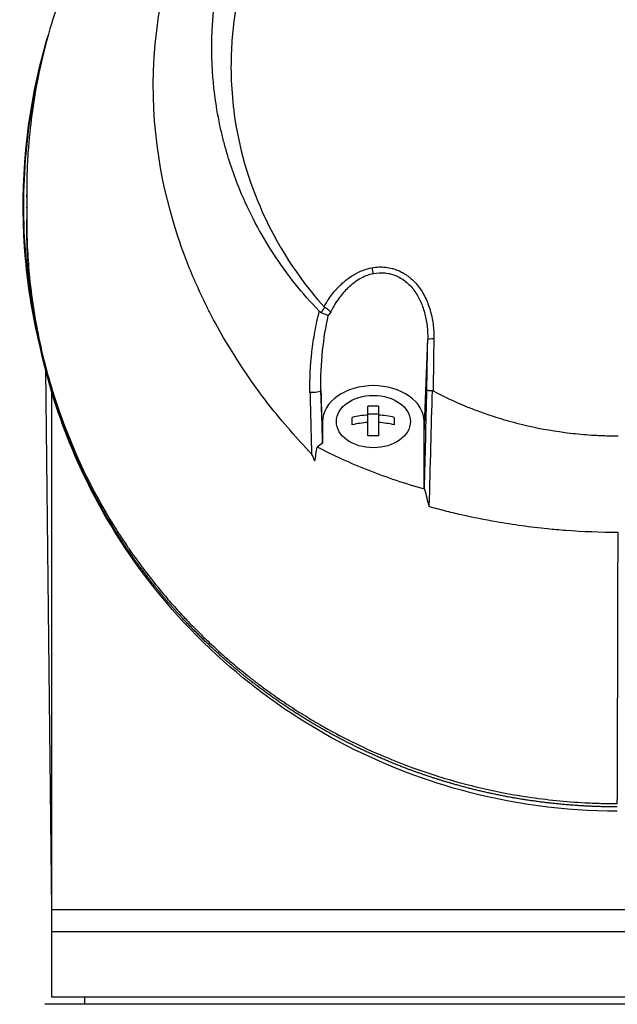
# Model space of a CAD drawing. Header units: millimetres. Extents: x 0 to 4378, y 0 to 2376.
# Tile 307 of 340: x 2173 to 2215, y 1644 to 1712. Entities that reach past the tile are written whole.
import ezdxf

# ---------------------------------------------------------------- set-up
doc = ezdxf.new("R2010")
doc.units = ezdxf.units.MM
doc.header["$LTSCALE"] = 0.2

# ---------------------------------------------------------------- blocks, each defined once
blk = doc.blocks.new('A$C547ff27e')
for p, q in [((-40.717, 1097.501), (-40.717, 1097.662)), ((-13.337, 1081.199), (-13.096, 1087.708)), ((-39.421, 1085.606), (-39.006, 1048.4)), ((-39, 1084.175), (-39, 1084.175)), ((-39, 1084.102), (-39, 1042.4)), ((-20.337, 1081.195), (-20.448, 1084.197)), ((-17.211, 1081.05), (-17.211, 1083.101)), ((-17.211, 1082.574), (-16.486, 1082.574)), ((-16.486, 1083.101), (-16.486, 1081.05)), ((-20.337, 1082.044), (-20.337, 1081.195)), ((-18.298, 1081.819), (-18.298, 1082.332)), ((-15.398, 1082.332), (-15.398, 1081.819)), ((-13.336, 1077.411), (-13.337, 1082.044)), ((-20.337, 1081.195), (-20.337, 1081.195)), ((-20.337, 1081.195), (-20.337, 1080.555)), ((-20.337, 1080.555), (-20.706, 1080.289)), ((-13.31, 1077.381), (-13.336, 1077.411)), ((-13.007, 1076.188), (-13.007, 1076.188)), ((39.006, 1048.4), (-39.006, 1048.4)), ((39, 1046.9), (-39, 1046.9)), ((39.467, 1041.9), (-39.467, 1041.9)), ((39, 1042.4), (-39, 1042.4)), ((-36.713, 1041.9), (-36.721, 1042.4))]:
    blk.add_line(p, q)
for centre, radius, start, end in [((0.578, 1096.917), 25, 209.36324, 209.36487), ((-18.643, 1087.343), 3.55, 223.77062, 223.78213), ((0, 1096.9), 25, 212.0324, 212.03277), ((-18.6, 1085.151), 2.5, 222.94125, 222.94297), ((0, 1096.9), 25, 215.29214, 215.29237)]:
    blk.add_arc(centre, radius, start, end)
for centre, major_axis, ratio, start_param, end_param in [((-16.846, 1092.577), (-0.093, 0.491), 0.171898, 1.413133, 2.313957), ((-17.711, 1087.677), (1.062, 3.535), 0.885637, 1.174096, 1.292646), ((-16.553, 1087.337), (-3.863, 0.902), 0.946361, 5.882757, 5.961173), ((-12.596, 1087.698), (-0.5, 0.009), 0.072097, 4.862993, 6.264539), ((-16.891, 1093.364), (4.317, 194.896), 0.020216, 4.630775, 4.665938), ((-16.848, 1080.085), (-4.281, 0), 0.707107, 4.627603, 4.797175), ((-16.848, 1079.316), (-4.505, 0), 0.707107, 4.792943, 5.040089), ((-16.848, 1078.803), (4.505, 0), 0.707107, 1.65135, 1.898497), ((-16.848, 1079.316), (-4.505, 0), 0.707107, 4.384689, 4.631835), ((-16.848, 1078.803), (4.505, 0), 0.707107, 1.243096, 1.490243), ((-16.848, 1078.034), (4.281, 0), 0.707107, 1.486011, 1.655582), ((-249.477, 961.104), (-189.83, -272.971), 0.495818, 2.324636, 2.328333), ((-32.83, 1073.489), (-0.825, -0.564), 0.63561, 5.872632, 6.283191)]:
    blk.add_ellipse(centre, major_axis=major_axis, ratio=ratio, start_param=start_param, end_param=end_param)
blk.add_ellipse((-16.839, 1082.044), major_axis=(2.55, 0), ratio=0.707107)
for points, knots in [([(-21.096, 1079.811), (-21.606, 1080.345), (-22.075, 1080.863), (-23.055, 1081.996), (-23.555, 1082.595), (-24.482, 1083.778), (-25.478, 1085.09), (-27.121, 1087.751), (-27.505, 1088.411), (-27.974, 1089.3), (-28.096, 1089.54), (-28.338, 1090.025), (-28.467, 1090.29), (-28.767, 1090.917), (-28.942, 1091.297), (-29.161, 1091.798), (-29.216, 1091.927), (-29.471, 1092.529), (-29.667, 1093.022), (-30.148, 1094.311), (-30.417, 1095.117), (-31.697, 1099.499), (-32.384, 1103.944), (-31.734, 1109.235), (-31.699, 1109.492), (-31.621, 1110.022), (-31.58, 1110.287), (-31.493, 1110.799), (-31.447, 1111.052), (-31.204, 1112.309), (-30.96, 1113.3), (-30.52, 1114.772), (-30.36, 1115.262), (-29.493, 1117.713), (-28.6, 1119.613), (-27.25, 1121.861), (-26.972, 1122.298), (-24.332, 1126.244), (-21.296, 1129.257), (-15.555, 1133.101), (-13.178, 1134.314), (-9.428, 1135.706), (-8.152, 1136.094), (-5.573, 1136.718), (-4.248, 1136.957), (-2.92, 1137.102)], [0, 0, 0, 0, 0.224226, 0.224226, 0.438481, 0.438481, 0.643813, 0.643813, 0.718212, 0.718212, 0.74576, 0.74576, 0.776284, 0.776284, 0.820204, 0.820204, 0.834927, 0.834927, 0.896521, 0.896521, 0.995652, 0.995652, 1.428405, 1.428405, 1.450296, 1.450296, 1.471663, 1.471663, 1.492327, 1.492327, 1.574835, 1.574835, 1.616316, 1.616316, 1.784634, 1.784634, 1.826029, 1.826029, 2.164003, 2.164003, 2.373598, 2.373598, 2.479923, 2.479923, 2.586935, 2.586935, 2.586935, 2.586935]), ([(-13.344, 1135.957), (-13.972, 1135.743), (-14.591, 1135.514), (-15.862, 1135.009), (-16.512, 1134.731), (-17.875, 1134.106), (-18.586, 1133.755), (-21.129, 1132.406), (-22.852, 1131.31), (-24.871, 1129.812), (-25.284, 1129.493), (-26.621, 1128.419), (-27.503, 1127.642), (-29.237, 1125.981), (-30.08, 1125.094), (-31.281, 1123.712), (-31.678, 1123.234), (-32.456, 1122.251), (-32.838, 1121.744), (-33.585, 1120.702), (-33.951, 1120.166), (-35.045, 1118.473), (-35.721, 1117.297), (-36.646, 1115.488), (-36.945, 1114.862), (-37.521, 1113.577), (-37.795, 1112.917), (-38.316, 1111.562), (-38.561, 1110.868), (-38.9, 1109.814), (-39.01, 1109.457), (-39.332, 1108.354), (-39.527, 1107.605), (-40.075, 1105.225), (-40.345, 1103.583), (-40.553, 1101.535), (-40.588, 1101.133), (-40.654, 1100.194), (-40.682, 1099.656), (-40.709, 1098.764), (-40.715, 1098.438), (-40.717, 1098.004), (-40.717, 1097.941), (-40.717, 1097.802), (-40.717, 1097.73), (-40.717, 1097.405), (-40.717, 1097.21), (-40.717, 1096.858), (-40.717, 1096.761), (-40.717, 1096.476), (-40.717, 1096.329), (-40.717, 1096.02), (-40.717, 1095.868), (-40.716, 1095.615), (-40.715, 1095.514), (-40.713, 1095.324), (-40.711, 1095.243), (-40.707, 1095.046), (-40.705, 1094.94), (-40.699, 1094.741), (-40.697, 1094.652), (-40.65, 1093.296), (-40.547, 1092.031), (-40.278, 1089.963), (-40.148, 1089.158), (-39.845, 1087.589), (-39.674, 1086.823), (-39.385, 1085.693), (-39.286, 1085.325), (-38.971, 1084.224), (-38.739, 1083.493), (-37.531, 1080.032), (-36.265, 1077.362), (-34.585, 1074.664), (-34.498, 1074.527), (-34.324, 1074.254), (-34.236, 1074.119), (-34.058, 1073.848), (-33.968, 1073.713), (-33.806, 1073.473), (-33.733, 1073.366), (-33.284, 1072.714), (-32.888, 1072.173), (-32.365, 1071.489), (-32.247, 1071.338), (-32.027, 1071.058), (-31.924, 1070.928), (-31.714, 1070.668), (-31.608, 1070.538), (-31.365, 1070.243), (-31.226, 1070.078), (-30.953, 1069.758), (-30.819, 1069.603), (-30.529, 1069.275), (-30.374, 1069.102), (-30.144, 1068.852), (-30.071, 1068.774), (-29.895, 1068.584), (-29.789, 1068.472), (-29.559, 1068.231), (-29.434, 1068.101), (-29.125, 1067.786), (-28.94, 1067.601), (-28.554, 1067.221), (-28.352, 1067.027), (-27.734, 1066.443), (-27.309, 1066.058), (-26.77, 1065.59), (-26.666, 1065.501), (-26.397, 1065.273), (-26.232, 1065.134), (-25.883, 1064.848), (-25.702, 1064.702), (-25.323, 1064.402), (-25.125, 1064.248), (-24.725, 1063.943), (-24.524, 1063.792), (-24.125, 1063.499), (-23.928, 1063.357), (-23.339, 1062.941), (-22.942, 1062.671), (-22.157, 1062.157), (-21.77, 1061.913), (-21.006, 1061.449), (-20.63, 1061.229), (-19.538, 1060.613), (-18.807, 1060.229), (-17.397, 1059.543), (-16.722, 1059.236), (-15.431, 1058.692), (-14.818, 1058.451), (-13.649, 1058.025), (-13.098, 1057.836), (-12.294, 1057.581), (-12.048, 1057.506), (-11.336, 1057.294), (-10.868, 1057.164), (-9.567, 1056.828), (-8.728, 1056.638), (-6.6, 1056.228), (-5.304, 1056.041), (-3.336, 1055.854), (-2.678, 1055.807), (-1.689, 1055.761), (-1.357, 1055.749), (-0.693, 1055.734), (-0.366, 1055.73), (-0.035, 1055.73)], [-18.66245, -18.66245, -18.66245, -18.66245, -18.308332, -18.308332, -17.924512, -17.924512, -17.485993, -17.485993, -16.316696, -16.316696, -16.006668, -16.006668, -15.296307, -15.296307, -14.534305, -14.534305, -14.139555, -14.139555, -13.730091, -13.730091, -13.30546, -13.30546, -12.401825, -12.401825, -11.929878, -11.929878, -11.437802, -11.437802, -10.9252, -10.9252, -10.663362, -10.663362, -10.117833, -10.117833, -8.934625, -8.934625, -8.645977, -8.645977, -8.260408, -8.260408, -8.006475, -8.006475, -7.961161, -7.961161, -7.91407, -7.91407, -7.778509, -7.778509, -7.724161, -7.724161, -7.666804, -7.666804, -7.602838, -7.602838, -7.565627, -7.565627, -7.532521, -7.532521, -7.488032, -7.488032, -7.450837, -7.450837, -6.924212, -6.924212, -6.587553, -6.587553, -6.265466, -6.265466, -6.109966, -6.109966, -5.79866, -5.79866, -4.627003, -4.627003, -4.564096, -4.564096, -4.501625, -4.501625, -4.439084, -4.439084, -4.389917, -4.389917, -4.135415, -4.135415, -4.06302, -4.06302, -4.00074, -4.00074, -3.938004, -3.938004, -3.858125, -3.858125, -3.782258, -3.782258, -3.697501, -3.697501, -3.658476, -3.658476, -3.601749, -3.601749, -3.53559, -3.53559, -3.439968, -3.439968, -3.337887, -3.337887, -3.131131, -3.131131, -3.082568, -3.082568, -3.005474, -3.005474, -2.922888, -2.922888, -2.834293, -2.834293, -2.74619, -2.74619, -2.661641, -2.661641, -2.496608, -2.496608, -2.34096, -2.34096, -2.194458, -2.194458, -1.921626, -1.921626, -1.681164, -1.681164, -1.470918, -1.470918, -1.287493, -1.287493, -1.207074, -1.207074, -1.056347, -1.056347, -0.792008, -0.792008, -0.395398, -0.395398, -0.197631, -0.197631, -0.099394, -0.099394, 0, 0, 0, 0]), ([(-20.562, 1089.644), (-21.148, 1090.25), (-21.706, 1090.887), (-22.753, 1092.201), (-23.245, 1092.882), (-24.619, 1094.986), (-25.4, 1096.47), (-26.454, 1099.034), (-26.81, 1100.084), (-27.173, 1101.439), (-27.245, 1101.728), (-27.344, 1102.156), (-27.377, 1102.303), (-27.558, 1103.156), (-27.677, 1103.868), (-27.814, 1104.955), (-27.855, 1105.344), (-27.919, 1106.155), (-27.942, 1106.571), (-27.968, 1107.416), (-27.971, 1107.848), (-27.954, 1108.716), (-27.934, 1109.152), (-27.872, 1110.015), (-27.83, 1110.445), (-27.564, 1112.618), (-27.169, 1114.327), (-26.47, 1116.379), (-26.326, 1116.771), (-25.853, 1117.967), (-25.493, 1118.76), (-24.691, 1120.312), (-24.25, 1121.073), (-23.534, 1122.174), (-23.289, 1122.532), (-22.782, 1123.234), (-22.52, 1123.578), (-21.984, 1124.25), (-21.706, 1124.583), (-21.132, 1125.235), (-20.83, 1125.562), (-20.39, 1126.015), (-20.247, 1126.16), (-17.837, 1128.539), (-15.176, 1130.383), (-11.882, 1131.922), (-11.513, 1132.085), (-10.487, 1132.512), (-9.823, 1132.761), (-8.146, 1133.32), (-7.119, 1133.601), (-5.556, 1133.937), (-5.032, 1134.035), (-3.979, 1134.201), (-3.451, 1134.27), (-2.919, 1134.324)], [0.00002, 0.00002, 0.00002, 0.00002, 0.259158, 0.259158, 0.518708, 0.518708, 1.038075, 1.038075, 1.384705, 1.384705, 1.477831, 1.477831, 1.526561, 1.526561, 1.759973, 1.759973, 1.890971, 1.890971, 2.029156, 2.029156, 2.171186, 2.171186, 2.316283, 2.316283, 2.460898, 2.460898, 3.049329, 3.049329, 3.189055, 3.189055, 3.478614, 3.478614, 3.769885, 3.769885, 3.913253, 3.913253, 4.056001, 4.056001, 4.19686, 4.19686, 4.341119, 4.341119, 4.411312, 4.411312, 5.498875, 5.498875, 5.634552, 5.634552, 5.872375, 5.872375, 6.229939, 6.229939, 6.408513, 6.408513, 6.587137, 6.587137, 6.587137, 6.587137]), ([(0.023, 1131.903), (-1.115, 1131.903), (-2.262, 1131.816), (-4.52, 1131.515), (-5.674, 1131.289), (-8.113, 1130.653), (-9.391, 1130.222), (-13.438, 1128.525), (-16.02, 1126.905), (-20.755, 1122.676), (-22.778, 1120.016), (-25.5, 1114.41), (-26.454, 1111.239), (-26.692, 1106.046), (-26.612, 1104.457), (-26.017, 1100.517), (-25.31, 1098.209), (-22.906, 1093.136), (-21.296, 1091.139), (-20.233, 1089.948)], [-3.557548, -3.557548, -3.557548, -3.557548, -3.349945, -3.349945, -3.131371, -3.131371, -2.88131, -2.88131, -2.314192, -2.314192, -1.681115, -1.681115, -1.111984, -1.111984, -0.864569, -0.864569, -0.492008, -0.492008, -0.000015, -0.000015, -0.000015, -0.000015]), ([(-39.838, 1087.375), (-40.298, 1089.303), (-40.62, 1091.262), (-41.2, 1097.656), (-40.86, 1102.214), (-39.643, 1107.242), (-39.454, 1107.941), (-39.247, 1108.636)], [4.744588, 4.744588, 4.744588, 4.744588, 5.335251, 5.335251, 6.67054, 6.67054, 6.88733, 6.88733, 6.88733, 6.88733]), ([(-39.574, 1107.384), (-39.981, 1105.847), (-40.301, 1104.28), (-40.526, 1102.711), (-40.861, 1100.369), (-40.993, 1098.017), (-40.921, 1095.654), (-40.846, 1093.188), (-40.543, 1090.716), (-40.021, 1088.291)], [-0.6106941, -0.6106941, -0.6106941, -0.6106941, -0.5678559, -0.5678559, -0.5678559, -0.503945, -0.503945, -0.503945, -0.4372607, -0.4372607, -0.4372607, -0.4372607]), ([(-40.718, 1096.739), (-40.718, 1096.756), (-40.718, 1096.773), (-40.718, 1096.791), (-40.718, 1096.8), (-40.718, 1096.808), (-40.718, 1096.817)], [0.47016034, 0.47016034, 0.47016034, 0.47016034, 0.499983, 0.499983, 0.499983, 0.51529119, 0.51529119, 0.51529119, 0.51529119]), ([(-40.711, 1095.053), (-40.713, 1095.198), (-40.715, 1095.343), (-40.717, 1095.633), (-40.717, 1095.778), (-40.717, 1095.922)], [0.000007, 0.000007, 0.000007, 0.000007, 0.4987592, 0.4987592, 1, 1, 1, 1]), ([(-33.656, 1072.925), (-36.463, 1077.031), (-38.394, 1081.478), (-40.261, 1088.965), (-40.656, 1092.009), (-40.711, 1095.044)], [0.000003, 0.000003, 0.000003, 0.000003, 1.913125, 1.913125, 3.184665, 3.184665, 3.184665, 3.184665]), ([(-20.233, 1089.948), (-20.076, 1090.237), (-19.905, 1090.504), (-19.721, 1090.749), (-19.63, 1090.872), (-19.535, 1090.989), (-19.437, 1091.1), (-19.389, 1091.156), (-19.339, 1091.211), (-19.289, 1091.264), (-19.239, 1091.317), (-19.214, 1091.344), (-19.137, 1091.419), (-19.067, 1091.488), (-18.996, 1091.554), (-18.924, 1091.617), (-18.84, 1091.692), (-18.755, 1091.762), (-18.669, 1091.829), (-18.509, 1091.952), (-18.389, 1092.037), (-18.182, 1092.159), (-17.77, 1092.403), (-17.354, 1092.561), (-16.944, 1092.639)], [0, 0, 0, 0, 0.25, 0.25, 0.25, 0.375, 0.375, 0.375, 0.4375, 0.4375, 0.4375, 0.5, 0.5, 0.5, 0.557564, 0.557564, 0.557564, 0.625, 0.625, 0.625, 0.75, 0.75, 0.75, 1, 1, 1, 1]), ([(-16.845, 1092.233), (-17.116, 1092.175), (-17.394, 1092.073), (-17.67, 1091.925), (-17.947, 1091.778), (-18.244, 1091.565), (-18.489, 1091.345), (-18.521, 1091.316), (-18.553, 1091.287), (-18.586, 1091.256), (-18.804, 1091.048), (-19.031, 1090.784), (-19.196, 1090.56), (-19.386, 1090.302), (-19.588, 1089.982), (-19.777, 1089.593)], [0, 0, 0, 0, 0.25, 0.25, 0.25, 0.5, 0.5, 0.5, 0.532422, 0.532422, 0.532422, 0.75, 0.75, 0.75, 1, 1, 1, 1]), ([(-16.944, 1092.639), (-16.618, 1092.701), (-16.293, 1092.708), (-16.012, 1092.679), (-15.839, 1092.661), (-15.682, 1092.629), (-15.552, 1092.595), (-15.508, 1092.583), (-15.467, 1092.571), (-15.43, 1092.56), (-15.325, 1092.528), (-15.218, 1092.489), (-15.114, 1092.445), (-14.968, 1092.382), (-14.828, 1092.308), (-14.703, 1092.232), (-14.639, 1092.193), (-14.58, 1092.154), (-14.527, 1092.117), (-14.456, 1092.067), (-14.387, 1092.015), (-14.322, 1091.961), (-14.076, 1091.76), (-13.864, 1091.529), (-13.683, 1091.283), (-13.589, 1091.156), (-13.505, 1091.027), (-13.43, 1090.898), (-13.351, 1090.763), (-13.278, 1090.622), (-13.211, 1090.476), (-13.082, 1090.198), (-12.975, 1089.898), (-12.893, 1089.592), (-12.733, 1089), (-12.66, 1088.377), (-12.67, 1087.735)], [0, 0, 0, 0, 0.068487, 0.068487, 0.068487, 0.110613, 0.110613, 0.110613, 0.125, 0.125, 0.125, 0.165111, 0.165111, 0.165111, 0.221432, 0.221432, 0.221432, 0.25, 0.25, 0.25, 0.287562, 0.287562, 0.287562, 0.427692, 0.427692, 0.427692, 0.5, 0.5, 0.5, 0.5757, 0.5757, 0.5757, 0.720411, 0.720411, 0.720411, 1, 1, 1, 1]), ([(-16.845, 1092.233), (-16.572, 1092.292), (-16.298, 1092.309), (-15.891, 1092.268), (-15.754, 1092.244), (-15.489, 1092.174), (-15.361, 1092.129), (-15.111, 1092.019), (-14.991, 1091.954), (-14.757, 1091.806), (-14.644, 1091.722), (-14.328, 1091.451), (-14.143, 1091.242), (-13.817, 1090.775), (-13.681, 1090.525), (-13.452, 1089.998), (-13.359, 1089.72), (-13.145, 1088.876), (-13.085, 1088.298), (-13.096, 1087.708)], [0, 0, 0, 0, 0.125, 0.125, 0.1875, 0.1875, 0.25, 0.25, 0.3125, 0.3125, 0.375, 0.375, 0.5, 0.5, 0.625, 0.625, 0.75, 0.75, 1, 1, 1, 1]), ([(-21.204, 1084.053), (-21.228, 1084.998), (-21.18, 1085.909), (-21.043, 1087.09), (-21.012, 1087.322), (-20.944, 1087.779), (-20.913, 1087.976), (-20.778, 1088.722), (-20.675, 1089.194), (-20.562, 1089.644)], [0, 0, 0, 0, 0.5, 0.5, 0.625, 0.625, 0.75, 0.75, 0.9999843, 0.9999843, 0.9999843, 0.9999843]), ([(-20.562, 1089.644), (-20.544, 1089.625), (-20.523, 1089.607), (-20.479, 1089.576), (-20.455, 1089.563), (-20.43, 1089.552)], [-0.0164291, -0.0164291, -0.0164291, -0.0164291, -0.00823051, -0.00823051, -0.00000316, -0.00000316, -0.00000316, -0.00000316]), ([(-20.448, 1084.197), (-20.472, 1085.118), (-20.427, 1086.029), (-20.332, 1086.933), (-20.246, 1087.751), (-20.117, 1088.557), (-19.947, 1089.35)], [0, 0, 0, 0, 0.524755, 0.524755, 0.524755, 1, 1, 1, 1]), ([(-20.43, 1089.552), (-20.261, 1089.479), (-20.047, 1089.387), (-19.96, 1089.355), (-19.955, 1089.353), (-19.951, 1089.351), (-19.947, 1089.35)], [0.0000019, 0.0000019, 0.0000019, 0.0000019, 0.9489065, 0.9489065, 0.9489065, 1, 1, 1, 1]), ([(-20.188, 1089.911), (-20.196, 1089.916), (-20.204, 1089.922), (-20.22, 1089.934), (-20.227, 1089.941), (-20.233, 1089.948)], [0.000074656, 0.000074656, 0.000074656, 0.000074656, 0.002992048, 0.002992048, 0.005998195, 0.005998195, 0.005998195, 0.005998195]), ([(-19.777, 1089.593), (-19.778, 1089.593), (-19.778, 1089.593), (-19.778, 1089.593), (-19.778, 1089.593), (-19.779, 1089.597), (-19.794, 1089.616), (-19.86, 1089.678), (-19.898, 1089.71), (-19.979, 1089.769), (-20.02, 1089.799), (-20.103, 1089.857), (-20.146, 1089.886), (-20.188, 1089.911)], [0.000118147, 0.000118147, 0.000118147, 0.000118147, 0.000172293, 0.000172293, 0.000241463, 0.000241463, 0.001890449, 0.001890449, 0.00330171, 0.00330171, 0.004523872, 0.004523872, 0.005682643, 0.005682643, 0.005682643, 0.005682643]), ([(-20.448, 1084.197), (-20.452, 1084.154), (-20.533, 1084.095), (-20.7, 1084.063), (-20.869, 1084.03), (-21.08, 1084.033), (-21.204, 1084.053)], [0, 0, 0, 0, 0.497498, 0.497498, 0.497498, 1, 1, 1, 1]), ([(-13.337, 1082.044), (-13.337, 1082.697), (-13.714, 1083.336), (-15.014, 1084.254), (-15.919, 1084.519), (-17.756, 1084.518), (-18.661, 1084.254), (-19.961, 1083.335), (-20.337, 1082.697), (-20.337, 1081.547), (-20.337, 1081.051), (-20.337, 1080.555)], [0, 0, 0, 0, 0.210107, 0.210107, 0.420214, 0.420214, 0.630321, 0.630321, 0.840428, 0.840428, 1, 1, 1, 1]), ([(-13.156, 1084.227), (-13.156, 1084.227), (-13.156, 1084.227), (-13.155, 1084.22), (-13.145, 1084.213), (-13.112, 1084.203), (-13.086, 1084.198), (-13.046, 1084.194), (-13.037, 1084.193), (-12.997, 1084.189), (-12.96, 1084.184), (-12.881, 1084.176), (-12.839, 1084.172), (-12.796, 1084.17)], [-0.00030662, -0.00030662, -0.00030662, -0.00030662, 0, 0, 0.01532058, 0.01532058, 0.03142731, 0.03142731, 0.03552574, 0.03552574, 0.04971247, 0.04971247, 0.06328028, 0.06328028, 0.06328028, 0.06328028]), ([(-12.73, 1084.153), (-12.74, 1084.158), (-12.751, 1084.163), (-12.773, 1084.168), (-12.785, 1084.17), (-12.796, 1084.17)], [-0.00715982, -0.00715982, -0.00715982, -0.00715982, -0.003611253, -0.003611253, -0.000066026, -0.000066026, -0.000066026, -0.000066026]), ([(-12.73, 1084.153), (-12.016, 1083.774), (-11.284, 1083.432), (-10.282, 1083.021), (-10.027, 1082.921), (-9.44, 1082.701), (-9.1, 1082.581), (-8.297, 1082.316), (-7.835, 1082.176), (-7.106, 1081.976), (-6.835, 1081.906), (-5.606, 1081.608), (-4.636, 1081.427), (-3.167, 1081.234), (-2.674, 1081.183), (-1.936, 1081.125), (-1.688, 1081.109), (-1.315, 1081.09), (-1.191, 1081.084), (-0.948, 1081.075), (-0.82, 1081.071), (-0.455, 1081.062), (-0.215, 1081.059), (0.025, 1081.059)], [0.000005, 0.000005, 0.000005, 0.000005, 0.245288, 0.245288, 0.32758, 0.32758, 0.439471, 0.439471, 0.588452, 0.588452, 0.672216, 0.672216, 0.969709, 0.969709, 1.119078, 1.119078, 1.193047, 1.193047, 1.22978, 1.22978, 1.265, 1.265, 1.331927, 1.331927, 1.331927, 1.331927]), ([(-13.31, 1077.381), (-14.624, 1077.753), (-15.902, 1078.182), (-18.382, 1079.155), (-19.573, 1079.697), (-20.706, 1080.289)], [0.000001, 0.000001, 0.000001, 0.000001, 0.4247069, 0.4247069, 0.8513165, 0.8513165, 0.8513165, 0.8513165]), ([(-20.874, 1079.318), (-20.909, 1079.419), (-20.95, 1079.535), (-21.015, 1079.681), (-21.045, 1079.743), (-21.082, 1079.793), (-21.089, 1079.802), (-21.096, 1079.811)], [-0.05209089, -0.05209089, -0.05209089, -0.05209089, -0.01888658, -0.01888658, -0.00311949, -0.00311949, 0, 0, 0, 0]), ([(0.016, 1074.403), (-1.202, 1074.402), (-2.405, 1074.449), (-4.005, 1074.569), (-4.427, 1074.606), (-5.438, 1074.708), (-6.028, 1074.779), (-7.199, 1074.94), (-7.781, 1075.031), (-9.172, 1075.274), (-9.982, 1075.437), (-11.164, 1075.707), (-11.543, 1075.799), (-12.283, 1075.988), (-12.646, 1076.086), (-13.007, 1076.188)], [0, 0, 0, 0, 0.36531, 0.36531, 0.496252, 0.496252, 0.680576, 0.680576, 0.864613, 0.864613, 1.12402, 1.12402, 1.248089, 1.248089, 1.369227, 1.369227, 1.369227, 1.369227]), ([(-0.035, 1055.207), (-3.676, 1055.208), (-7.371, 1055.715), (-13.757, 1057.458), (-16.59, 1058.602), (-22.147, 1061.552), (-24.837, 1063.461), (-29.707, 1067.811), (-31.868, 1070.311), (-33.656, 1072.925)], [0, 0, 0, 0, 1.092278, 1.092278, 2.049125, 2.049125, 3.165431, 3.165431, 4.38258, 4.38258, 4.38258, 4.38258])]:
    blk.add_open_spline(points, degree=3, knots=knots)
for points in [[(-40.717, 1095.922), (-40.717, 1095.933), (-40.717, 1095.943), (-40.717, 1095.954)], [(-40.711, 1095.053), (-40.711, 1095.05), (-40.711, 1095.047), (-40.711, 1095.044)], [(-13.156, 1084.227), (-13.136, 1085.388), (-13.116, 1086.548), (-13.096, 1087.708)], [(-12.67, 1087.735), (-12.691, 1086.524), (-12.71, 1085.344), (-12.73, 1084.153)], [(-20.448, 1084.197), (-20.418, 1082.972), (-20.388, 1081.753), (-20.358, 1080.54)], [(-12.796, 1084.17), (-12.862, 1081.668), (-12.932, 1079.007), (-13.007, 1076.188)], [(-13.31, 1077.381), (-13.21, 1076.984), (-13.109, 1076.586), (-13.007, 1076.188)], [(-0.035, 1055.73), (-0.011, 1061.926), (0.006, 1068.15), (0.016, 1074.403)]]:
    blk.add_open_spline(points, degree=3)
for points, weights, knots in [([(-33.73, 1073.181), (-34.087, 1073.704), (-34.771, 1074.757), (-36.651, 1077.973), (-38.355, 1081.867), (-39.666, 1086.428), (-40.333, 1089.878), (-40.603, 1092.475), (-40.689, 1094.194), (-40.706, 1094.768), (-40.711, 1095.053)], [0.999998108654, 0.999998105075, 0.999998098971, 0.999998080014, 0.999998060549, 0.999998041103, 0.999998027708, 0.999998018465, 0.999998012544, 0.999998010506, 0.999998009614], [0, 0, 0, 0, 0.0767447, 0.1535458, 0.461084, 0.6161941, 0.7713836, 0.9235868, 0.9620932, 1, 1, 1, 1]), ([(-21.204, 1084.053), (-21.184, 1083.257), (-21.164, 1082.463), (-21.128, 1081.05), (-21.113, 1080.43), (-21.096, 1079.811)], [1.00000384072, 1.0000038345, 1.00000382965, 1.00000382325, 1.00000382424, 1.00000381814], [0, 0, 0, 0, 0.5599538, 0.5599538, 0.9999968, 0.9999968, 0.9999968, 0.9999968]), ([(-0.035, 1055.5), (-0.315, 1055.5), (-0.751, 1055.504), (-1.468, 1055.522), (-2.362, 1055.56), (-3.661, 1055.649), (-5.789, 1055.875), (-7.984, 1056.246), (-10.125, 1056.741), (-11.701, 1057.174), (-13.431, 1057.722), (-15.613, 1058.528), (-17.738, 1059.475), (-20.055, 1060.673), (-22.255, 1061.979), (-24.245, 1063.366), (-25.553, 1064.384), (-26.491, 1065.152), (-27.414, 1065.953), (-28.465, 1066.935), (-29.397, 1067.866), (-30.135, 1068.65), (-30.85, 1069.447), (-31.575, 1070.302), (-32.326, 1071.248), (-33.048, 1072.207), (-33.485, 1072.822), (-33.73, 1073.181)], [0.999997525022, 0.999997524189, 0.999997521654, 0.99999751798, 0.999997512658, 0.999997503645, 0.999997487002, 0.999997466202, 0.999997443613, 0.999997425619, 0.999997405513, 0.999997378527, 0.999997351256, 0.999997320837, 0.999997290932, 0.999997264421, 0.999997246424, 0.999997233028, 0.999997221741, 0.999997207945, 0.999997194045, 0.99999718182, 0.999997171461, 0.999997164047, 0.99999715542, 0.99999714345, 0.999997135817, 0.999997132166], [0, 0, 0, 0, 0.018958, 0.029272, 0.048196, 0.079169, 0.117037, 0.192828, 0.230763, 0.268726, 0.306728, 0.358604, 0.434813, 0.476456, 0.552898, 0.629475, 0.666083, 0.685252, 0.72711, 0.765543, 0.804005, 0.83721, 0.856421, 0.894878, 0.933434, 0.961485, 1, 1, 1, 1])]:
    blk.add_rational_spline(points, weights, degree=3, knots=knots)

msp = doc.modelspace()

# ---------------------------------------------------------------- block references
msp.add_blockref('A$C547ff27e', (2214.674, 602.257))

doc.saveas('drawing.dxf')
